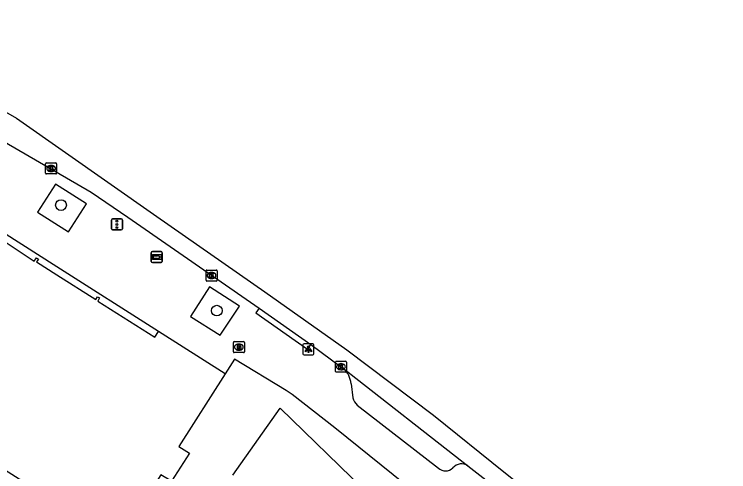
# Model space of a CAD drawing. Extents: x 160356 to 161355, y 381727 to 382845.
# Drawn here: x 160996.1 to 161061.1, y 382762 to 382803.7 of the extents above; entities that cross this region are included whole.
import ezdxf

# ---------------------------------------------------------------- set-up
doc = ezdxf.new("R2010")
doc.units = 0
for name, color, linetype in [('IMGEO_Boom', 7, 'Continuous'), ('IMGEO_Brandkraan', 7, 'Continuous'), ('IMGEO_Kolk', 7, 'Continuous'), ('IMGEO_Lichtpunt', 7, 'Continuous'), ('IMGEO_Pand', 7, 'Continuous'), ('IMGEO_Rijbaan_lokaal_gesloten', 7, 'Continuous'), ('IMGEO_Verkeersregelinstallatiepaal', 7, 'Continuous'), ('IMGEO_Voetpad_open', 7, 'Continuous'), ('IMGEO_Wegwijzer', 7, 'Continuous')]:
    doc.layers.add(name, color=color, linetype=linetype)

msp = doc.modelspace()

# ---------------------------------------------------------------- linework, layer by layer
at = {"layer": 'IMGEO_Boom'}
for centre in [(161000.382, 382786.317), (161014.548, 382776.709)]:
    msp.add_circle(centre, 0.489, dxfattribs=at)
at = {"layer": 'IMGEO_Brandkraan'}
for p, q in [((161016.123, 382773.888), (161016.975, 382773.888)), ((161016.048, 382772.962), (161016.048, 382773.814)), ((161016.536, 382773.668), (161016.561, 382773.668)), ((161017.049, 382773.814), (161017.049, 382772.962)), ((161016.975, 382772.888), (161016.123, 382772.888)), ((161016.559, 382773.108), (161016.534, 382773.108))]:
    msp.add_line(p, q, dxfattribs=at)
for points in [[(161016.123, 382773.888), (161016.975, 382773.888)], [(161016.048, 382772.962), (161016.048, 382773.814)], [(161016.396, 382773.588), (161016.396, 382773.188), (161016.609, 382773.188)], [(161016.627, 382773.588), (161016.396, 382773.588)], [(161016.575, 382773.507), (161016.521, 382773.507), (161016.521, 382773.431)], [(161016.521, 382773.431), (161016.574, 382773.431)], [(161016.583, 382773.355), (161016.521, 382773.355), (161016.521, 382773.274)], [(161016.521, 382773.274), (161016.583, 382773.274)], [(161017.049, 382773.814), (161017.049, 382772.962)], [(161016.975, 382772.888), (161016.123, 382772.888)]]:
    msp.add_lwpolyline(points, dxfattribs=at)
for centre, radius, start, end in [((161016.125, 382773.812), 0.0765, 91.55205, 178.44795), ((161016.125, 382773.812), 0.0765, 91.55205, 178.44795), ((161016.973, 382773.812), 0.0765, 1.55205, 88.44795), ((161016.973, 382773.812), 0.0765, 1.55205, 88.44795), ((161016.576, 382773.469), 0.0379, 267.82845, 90.93552), ((161016.584, 382773.314), 0.0404, 269.87594, 90.50774), ((161016.631, 382773.443), 0.145, 59.4692, 91.53667), ((161016.656, 382773.49), 0.0922, 285.51372, 58.15012), ((161016.661, 382773.298), 0.105, 301.31148, 78.98903), ((161016.125, 382772.964), 0.0765, 181.55205, 268.44795), ((161016.125, 382772.964), 0.0765, 181.55205, 268.44795), ((161016.615, 382773.439), 0.251, 268.66757, 293.53466), ((161016.973, 382772.964), 0.0765, 271.55205, 358.44795), ((161016.973, 382772.964), 0.0765, 271.55205, 358.44795)]:
    msp.add_arc(centre, radius, start, end, dxfattribs=at)
for centre, major_axis, ratio, start_param, end_param in [((161016.535, 382773.388), (-0.387, 0.002), 0.722429, 4.712389, 7.853982), ((161016.56, 382773.388), (-0.39, 0.002), 0.717154, 1.570796, 4.712389)]:
    msp.add_ellipse(centre, major_axis=major_axis, ratio=ratio, start_param=start_param, end_param=end_param, dxfattribs=at)
at = {"layer": 'IMGEO_Kolk'}
for p, q in [((160999.056, 382790.15), (160999.908, 382790.15)), ((160998.981, 382789.224), (160998.981, 382790.076)), ((160999.469, 382789.93), (160999.494, 382789.93)), ((160999.982, 382790.076), (160999.982, 382789.224)), ((160999.908, 382789.15), (160999.056, 382789.15)), ((160999.492, 382789.37), (160999.467, 382789.37)), ((161013.639, 382780.405), (161014.491, 382780.405)), ((161013.564, 382779.479), (161013.564, 382780.331)), ((161014.052, 382780.185), (161014.077, 382780.185)), ((161014.565, 382780.331), (161014.565, 382779.479)), ((161014.491, 382779.405), (161013.639, 382779.405)), ((161014.075, 382779.625), (161014.05, 382779.625)), ((161025.328, 382771.178), (161025.328, 382772.03)), ((161025.403, 382772.104), (161026.255, 382772.104)), ((161026.329, 382772.03), (161026.329, 382771.178)), ((161025.839, 382771.324), (161025.814, 382771.324)), ((161025.816, 382771.884), (161025.841, 382771.884)), ((161026.255, 382771.104), (161025.403, 382771.104))]:
    msp.add_line(p, q, dxfattribs=at)
for points in [[(160999.056, 382790.15), (160999.908, 382790.15)], [(160998.981, 382789.224), (160998.981, 382790.076)], [(160999.302, 382789.85), (160999.425, 382789.85), (160999.425, 382789.699), (160999.555, 382789.85), (160999.719, 382789.85), (160999.573, 382789.699), (160999.726, 382789.45), (160999.574, 382789.45), (160999.489, 382789.614), (160999.425, 382789.547), (160999.425, 382789.45), (160999.302, 382789.45), (160999.302, 382789.85)], [(160999.982, 382790.076), (160999.982, 382789.224)], [(160999.908, 382789.15), (160999.056, 382789.15)], [(161013.639, 382780.405), (161014.491, 382780.405)], [(161013.564, 382779.479), (161013.564, 382780.331)], [(161013.885, 382780.105), (161014.008, 382780.105), (161014.008, 382779.954), (161014.138, 382780.105), (161014.302, 382780.105), (161014.156, 382779.954), (161014.309, 382779.705), (161014.157, 382779.705), (161014.072, 382779.869), (161014.008, 382779.802), (161014.008, 382779.705), (161013.885, 382779.705), (161013.885, 382780.105)], [(161014.565, 382780.331), (161014.565, 382779.479)], [(161014.491, 382779.405), (161013.639, 382779.405)], [(161025.328, 382771.178), (161025.328, 382772.03)], [(161025.403, 382772.104), (161026.255, 382772.104)], [(161026.329, 382772.03), (161026.329, 382771.178)], [(161025.649, 382771.804), (161025.772, 382771.804), (161025.772, 382771.653), (161025.902, 382771.804), (161026.066, 382771.804), (161025.92, 382771.653), (161026.073, 382771.404), (161025.921, 382771.404), (161025.836, 382771.568), (161025.772, 382771.501), (161025.772, 382771.404), (161025.649, 382771.404), (161025.649, 382771.804)], [(161026.255, 382771.104), (161025.403, 382771.104)]]:
    msp.add_lwpolyline(points, dxfattribs=at)
for centre, start, end in [((160999.058, 382790.074), 91.55205, 178.44795), ((160999.058, 382790.074), 91.55205, 178.44795), ((160999.906, 382790.074), 1.55205, 88.44795), ((160999.906, 382790.074), 1.55205, 88.44795), ((160999.058, 382789.226), 181.55205, 268.44795), ((160999.058, 382789.226), 181.55205, 268.44795), ((160999.906, 382789.226), 271.55205, 358.44795), ((160999.906, 382789.226), 271.55205, 358.44795), ((161013.641, 382780.329), 91.55205, 178.44795), ((161013.641, 382780.329), 91.55205, 178.44795), ((161014.489, 382780.329), 1.55205, 88.44795), ((161014.489, 382780.329), 1.55205, 88.44795), ((161013.641, 382779.481), 181.55205, 268.44795), ((161013.641, 382779.481), 181.55205, 268.44795), ((161014.489, 382779.481), 271.55205, 358.44795), ((161014.489, 382779.481), 271.55205, 358.44795), ((161025.405, 382772.028), 91.55205, 178.44795), ((161025.405, 382772.028), 91.55205, 178.44795), ((161026.253, 382772.028), 1.55205, 88.44795), ((161026.253, 382772.028), 1.55205, 88.44795), ((161025.405, 382771.18), 181.55205, 268.44795), ((161025.405, 382771.18), 181.55205, 268.44795), ((161026.253, 382771.18), 271.55205, 358.44795), ((161026.253, 382771.18), 271.55205, 358.44795)]:
    msp.add_arc(centre, 0.0765, start, end, dxfattribs=at)
for centre, major_axis, ratio, start_param, end_param in [((160999.468, 382789.65), (-0.387, 0.002), 0.722429, 4.712389, 7.853982), ((160999.493, 382789.65), (-0.39, 0.002), 0.717154, 1.570796, 4.712389), ((161014.051, 382779.905), (-0.387, 0.002), 0.722429, 4.712389, 7.853982), ((161014.076, 382779.905), (-0.39, 0.002), 0.717154, 1.570796, 4.712389), ((161025.815, 382771.604), (-0.387, 0.002), 0.722429, 4.712389, 7.853982), ((161025.84, 382771.604), (-0.39, 0.002), 0.717154, 1.570796, 4.712389)]:
    msp.add_ellipse(centre, major_axis=major_axis, ratio=ratio, start_param=start_param, end_param=end_param, dxfattribs=at)
at = {"layer": 'IMGEO_Lichtpunt'}
for p, q in [((161022.378, 382773.595), (161022.378, 382772.788)), ((161022.378, 382773.595), (161022.378, 382772.788)), ((161023.28, 382773.69), (161022.472, 382773.69)), ((161023.28, 382773.69), (161022.472, 382773.69)), ((161023.374, 382772.788), (161023.374, 382773.595)), ((161023.374, 382772.788), (161023.374, 382773.595)), ((161022.472, 382772.694), (161023.28, 382772.694)), ((161022.472, 382772.694), (161023.28, 382772.694))]:
    msp.add_line(p, q, dxfattribs=at)
for points in [[(161022.752, 382773.259), (161022.791, 382773.231), (161022.603, 382772.969), (161022.565, 382772.996), (161022.752, 382773.259)], [(161022.964, 382773.231), (161023.002, 382773.258), (161023.189, 382772.996), (161023.15, 382772.968), (161022.964, 382773.231)], [(161022.854, 382773.211), (161022.901, 382773.211), (161022.901, 382772.889), (161022.854, 382772.889), (161022.854, 382773.211)]]:
    msp.add_lwpolyline(points, dxfattribs=at)
msp.add_circle((161022.877, 382773.393), 0.0994, dxfattribs=at)
for centre, start, end in [((161022.472, 382773.595), 90, 180), ((161022.472, 382773.595), 90, 180), ((161023.28, 382773.595), 0, 90), ((161023.28, 382773.595), 0, 90), ((161022.472, 382772.788), 180, 270), ((161022.472, 382772.788), 180, 270), ((161023.28, 382772.788), 270, 0), ((161023.28, 382772.788), 270, 360)]:
    msp.add_arc(centre, 0.0946, start, end, dxfattribs=at)
at = {"layer": 'IMGEO_Pand'}
for points in [[(161015.308, 382770.955), (161011.102, 382764.349), (161012.07, 382763.744), (161010.433, 382761.174), (161009.443, 382761.772), (161005.235, 382755.152), (161001.016, 382757.835), (161000, 382758.481), (160999.168, 382759.01), (160999.49, 382759.517), (160955.527, 382787.463)], [(160994.622, 382783.389), (160997.948, 382781.214), (160998.14, 382781.524), (160998.321, 382781.396), (160998.162, 382781.136), (161000, 382779.967), (161003.542, 382777.713), (161003.708, 382777.972), (161003.88, 382777.862), (161003.742, 382777.582), (161008.915, 382774.301), (161009.239, 382774.807)], [(161015.308, 382770.955), (161009.239, 382774.807)], [(161016.012, 382761.728), (161020.296, 382767.816), (161027.855, 382760.495), (161034.431, 382754.127), (161038.692, 382750), (161038.868, 382749.83), (161037.734, 382748.655), (161039.619, 382746.743)]]:
    msp.add_lwpolyline(points, dxfattribs=at)
at = {"layer": 'IMGEO_Rijbaan_lokaal_gesloten'}
for points in [[(160988.091, 382799.594), (160994.037, 382795.544), (160996.318, 382794.223), (161009.1, 382785.272), (161018.899, 382778.405), (161026.379, 382773.149), (161034.238, 382767.182), (161040.629, 382762.02), (161048.771, 382755.532), (161055.73, 382749.517), (161062.595, 382743.266), (161070.548, 382735.499), (161076.797, 382729.01), (161084.845, 382720.676), (161095.638, 382708.978), (161106.29, 382697.045), (161117.925, 382683.211)], [(160986.4, 382797.187), (161003.118, 382787.5), (161006.444, 382785.231), (161018.387, 382776.929)], [(161018.387, 382776.929), (161023.089, 382773.623)], [(161023.089, 382773.623), (161025.911, 382771.545), (161026.061, 382771.427)], [(161026.061, 382771.427), (161037.377, 382762.566)], [(161037.377, 382762.566), (161041.732, 382759.178), (161044.739, 382756.755), (161045.861, 382755.807)]]:
    msp.add_lwpolyline(points, dxfattribs=at)
at = {"layer": 'IMGEO_Verkeersregelinstallatiepaal'}
for p, q in [((161004.972, 382784.153), (161004.972, 382784.953)), ((161004.972, 382784.953), (161004.972, 382784.153)), ((161005.072, 382785.053), (161005.862, 382785.053)), ((161005.862, 382785.053), (161005.072, 382785.053)), ((161005.962, 382784.953), (161005.962, 382784.153)), ((161005.962, 382784.153), (161005.962, 382784.953)), ((161005.862, 382784.053), (161005.072, 382784.053)), ((161005.072, 382784.053), (161005.862, 382784.053))]:
    msp.add_line(p, q, dxfattribs=at)
for centre in [(161005.467, 382784.843), (161005.467, 382784.553), (161005.467, 382784.263)]:
    msp.add_circle(centre, 0.085, dxfattribs=at)
for centre, start, end in [((161005.072, 382784.953), 90, 180), ((161005.072, 382784.953), 90, 180), ((161005.862, 382784.953), 0, 90), ((161005.862, 382784.953), 360, 90), ((161005.072, 382784.153), 180, 270), ((161005.072, 382784.153), 180, 270), ((161005.862, 382784.153), 270, 0), ((161005.862, 382784.153), 270, 0)]:
    msp.add_arc(centre, 0.1, start, end, dxfattribs=at)
at = {"layer": 'IMGEO_Voetpad_open'}
for points in [[(161009.239, 382774.807), (161000, 382780.699), (160963.954, 382803.686)], [(161002.688, 382786.442), (160999.876, 382788.23), (160998.25, 382785.673), (161001.063, 382783.885), (161002.688, 382786.442)], [(161014.852, 382774.46), (161016.593, 382777.119), (161013.889, 382778.869), (161012.141, 382776.168), (161014.852, 382774.46)], [(161018.387, 382776.929), (161018.1, 382776.52), (161022.802, 382773.214), (161023.089, 382773.623)], [(161042.286, 382752.336), (161025.262, 382766.044), (161021.404, 382769.082), (161020.859, 382769.438), (161016.151, 382772.289), (161015.308, 382770.955)], [(161026.754, 382770.052), (161026.922, 382768.779)], [(161027.301, 382768.106), (161034.687, 382762.381)]]:
    msp.add_lwpolyline(points, dxfattribs=at)
for centre, radius, start, end in [((161024.649, 382769.853), 2.115, 5.39819, 48.09801), ((161028.282, 382769.102), 1.398, 193.35221, 225.41986), ((161035.347, 382763.057), 0.945, 225.67964, 314.49359), ((161036.788, 382761.772), 0.989, 53.42402, 141.82566)]:
    msp.add_arc(centre, radius, start, end, dxfattribs=at)
at = {"layer": 'IMGEO_Wegwijzer'}
for p, q in [((161008.583, 382781.183), (161008.583, 382781.983)), ((161008.583, 382781.983), (161008.583, 382781.183)), ((161008.683, 382782.083), (161009.473, 382782.083)), ((161009.473, 382782.083), (161008.683, 382782.083)), ((161009.573, 382781.983), (161009.573, 382781.183)), ((161009.573, 382781.183), (161009.573, 382781.983)), ((161009.473, 382781.083), (161008.683, 382781.083)), ((161008.683, 382781.083), (161009.473, 382781.083))]:
    msp.add_line(p, q, dxfattribs=at)
for points in [[(161008.684, 382781.815), (161009.472, 382781.815), (161009.472, 382781.351), (161008.684, 382781.351), (161008.684, 382781.815)], [(161008.749, 382781.667), (161008.749, 382781.583), (161008.749, 382781.499), (161009.16, 382781.499), (161009.16, 382781.416), (161009.407, 382781.583), (161009.16, 382781.75), (161009.16, 382781.667), (161008.749, 382781.667)]]:
    msp.add_lwpolyline(points, dxfattribs=at)
for centre, start, end in [((161008.683, 382781.983), 90, 180), ((161008.683, 382781.983), 90, 180), ((161009.473, 382781.983), 0, 90), ((161009.473, 382781.983), 360, 90), ((161008.683, 382781.183), 180, 270), ((161008.683, 382781.183), 180, 270), ((161009.473, 382781.183), 270, 0), ((161009.473, 382781.183), 270, 0)]:
    msp.add_arc(centre, 0.1, start, end, dxfattribs=at)

doc.saveas('drawing.dxf')
